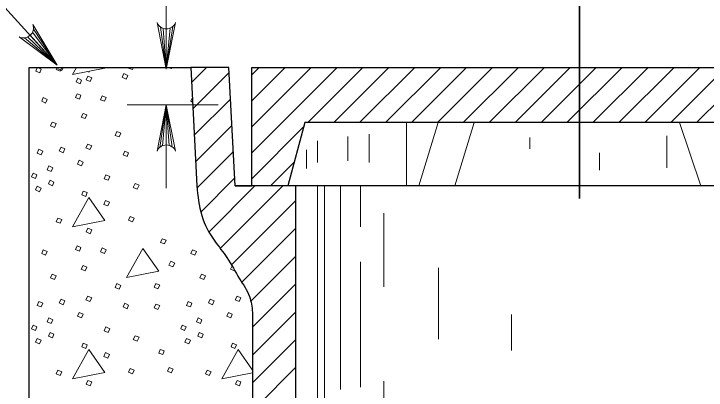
# Model space of a CAD drawing. Extents: x 1036.7 to 1070.7, y 883.9 to 905.9.
# Drawn here: x 1058.21 to 1060.853, y 902.659 to 904.093 of the extents above; entities that cross this region are included whole.
import ezdxf

# ---------------------------------------------------------------- set-up
doc = ezdxf.new("R2010")
doc.units = 0
doc.header["$LTSCALE"] = 0.062
doc.layers.add('1', color=7, linetype='Continuous', lineweight=13)

msp = doc.modelspace()

# ---------------------------------------------------------------- linework, layer by layer
at = {"layer": '1'}
for p, q in [((1058.79225, 904.63175), (1058.79225, 903.88242)), ((1058.37525, 903.8975), (1058.131, 904.16733)), ((1058.76975, 904.04267), (1058.79225, 903.88242)), ((1058.817, 904.0445), (1058.79225, 903.88242)), ((1058.28133, 904.02292), (1058.37525, 903.8975)), ((1058.285, 904.03442), (1058.37525, 903.8975)), ((1058.78092, 904.03725), (1058.79225, 903.88242)), ((1058.80658, 904.03842), (1058.79225, 903.88242)), ((1058.79225, 904.03558), (1058.79225, 903.88242)), ((1058.25117, 904.00142), (1058.37525, 903.8975)), ((1058.26308, 904.00475), (1058.37525, 903.8975)), ((1058.27258, 904.01117), (1058.37525, 903.8975)), ((1058.88833, 903.83133), (1058.94592, 903.88892)), ((1059.11825, 903.86008), (1059.14708, 903.88892)), ((1059.11825, 903.76117), (1059.246, 903.88892)), ((1059.11825, 903.66217), (1059.34492, 903.88892)), ((1059.11825, 903.56325), (1059.44392, 903.88892)), ((1059.33225, 903.67833), (1059.54283, 903.88892)), ((1059.43125, 903.67833), (1059.64183, 903.88892)), ((1059.53017, 903.67833), (1059.74075, 903.88892)), ((1059.62917, 903.67833), (1059.83975, 903.88892)), ((1059.72808, 903.67833), (1059.93867, 903.88892)), ((1059.82708, 903.67833), (1060.03758, 903.88892)), ((1059.926, 903.67833), (1060.13658, 903.88892)), ((1060.025, 903.67833), (1060.2355, 903.88892)), ((1060.12392, 903.67833), (1060.3345, 903.88892)), ((1060.22283, 903.67833), (1060.43342, 903.88892)), ((1060.32175, 903.67833), (1060.53233, 903.88892)), ((1060.42067, 903.67833), (1060.63125, 903.88892)), ((1060.51967, 903.67833), (1060.73025, 903.88892)), ((1060.61858, 903.67833), (1060.82917, 903.88892)), ((1060.71758, 903.67833), (1060.92808, 903.88892)), ((1060.8165, 903.67833), (1061.02708, 903.88892)), ((1058.89367, 903.73067), (1059.03192, 903.86883)), ((1058.899, 903.63), (1059.03725, 903.76817)), ((1058.99025, 903.74633), (1058.64275, 903.74633)), ((1058.76742, 903.58417), (1058.79225, 903.74633)), ((1058.77783, 903.59033), (1058.79225, 903.74633)), ((1058.79225, 903.74633), (1058.79225, 903.428)), ((1058.79225, 903.59317), (1058.79225, 903.74633)), ((1058.8035, 903.5915), (1058.79225, 903.74633)), ((1058.81467, 903.58608), (1058.79225, 903.74633)), ((1059.70967, 903.67833), (1059.70967, 903.43767)), ((1059.75642, 903.43767), (1059.83025, 903.67833)), ((1059.893, 903.43767), (1059.96683, 903.67833)), ((1060.83225, 903.43767), (1060.75067, 903.67833)), ((1058.90433, 903.52925), (1059.0425, 903.66742)), ((1059.11825, 903.46433), (1059.31725, 903.66325)), ((1059.48567, 903.53233), (1059.48567, 903.62558)), ((1059.567, 903.5265), (1059.567, 903.63392)), ((1060.17933, 903.57792), (1060.17933, 903.62183)), ((1060.70333, 903.50575), (1060.70333, 903.62858)), ((1059.3695, 903.5265), (1059.3695, 903.6085)), ((1058.9105, 903.42942), (1059.04783, 903.56675)), ((1059.32708, 903.50292), (1059.32708, 903.57458)), ((1060.446, 903.49692), (1060.446, 903.56383)), ((1059.1905, 903.43767), (1059.28025, 903.52733)), ((1058.92525, 903.33817), (1059.05317, 903.46617)), ((1058.9545, 903.26133), (1059.13075, 903.43767)), ((1058.99825, 903.19917), (1059.23675, 903.43767)), ((1059.369, 903.43767), (1059.369, 901.56242)), ((1059.39583, 903.43767), (1059.39583, 901.55917)), ((1059.45767, 903.43767), (1059.45767, 902.6615)), ((1059.53358, 903.43767), (1059.53358, 903.28183)), ((1059.04092, 903.13583), (1059.287, 903.38183)), ((1059.62325, 903.33333), (1059.62325, 903.05308)), ((1059.081, 903.06983), (1059.287, 903.27583)), ((1059.11342, 902.99633), (1059.287, 903.16992)), ((1059.53358, 903.1475), (1059.53358, 902.67008)), ((1059.83183, 903.12458), (1059.83183, 902.85308)), ((1059.12142, 902.89833), (1059.287, 903.06383)), ((1059.12142, 902.79225), (1059.287, 902.95783)), ((1060.11042, 902.94733), (1060.11042, 902.81017)), ((1059.12142, 902.68625), (1059.287, 902.85183)), ((1059.12142, 902.7345), (1059.06625, 902.81308)), ((1059.12142, 902.58025), (1059.287, 902.74583)), ((1059.62325, 902.69292), (1059.62325, 902.33842))]:
    msp.add_line(p, q, dxfattribs=at)
at = {"layer": '1', "lineweight": 25}
for p, q in [((1058.88533, 903.88892), (1058.90917, 903.43767)), ((1059.05467, 903.43767), (1059.11825, 903.43767)), ((1061.43233, 903.43767), (1059.287, 903.43767)), ((1059.12142, 902.95508), (1059.12142, 901.57))]:
    msp.add_line(p, q, dxfattribs=at)
at = {"layer": '1', "lineweight": 35}
msp.add_lwpolyline([(1060.36958, 903.38917), (1060.36958, 904.23825), (1060.56942, 904.23825)], dxfattribs=at)
at = {"layer": '1'}
for points in [[(1058.28292, 904.05258), (1058.37525, 903.8975), (1058.23033, 904.00508)], [(1058.82758, 904.05942), (1058.79225, 903.88242), (1058.75683, 904.05942)], [(1058.30175, 903.88892), (1058.31517, 903.88267), (1058.30917, 903.86867), (1058.29417, 903.87467), (1058.29983, 903.88892)], [(1058.3925, 903.88892), (1058.39358, 903.8885), (1058.38658, 903.8745), (1058.37158, 903.8805), (1058.37583, 903.88892)], [(1058.39892, 903.88892), (1058.39317, 903.87667), (1058.37817, 903.88367), (1058.38083, 903.88892)], [(1058.44983, 903.88892), (1058.43458, 903.8615), (1058.5575, 903.8855), (1058.55508, 903.88892)], [(1058.49525, 903.88892), (1058.49508, 903.88867), (1058.49458, 903.88892)], [(1058.49525, 903.88892), (1058.49508, 903.88867), (1058.49458, 903.88892)], [(1058.667, 903.88892), (1058.66342, 903.8805), (1058.64842, 903.8865), (1058.64942, 903.88892)], [(1058.81358, 903.88892), (1058.81133, 903.8845), (1058.80025, 903.88892)], [(1058.49758, 903.87142), (1058.49742, 903.87117), (1058.49692, 903.87142)], [(1058.89233, 903.75683), (1058.88633, 903.75958), (1058.8915, 903.77167)], [(1058.75683, 903.56933), (1058.79225, 903.74633), (1058.82758, 903.56933)], [(1059.05308, 903.1155), (1059.05225, 903.11392), (1059.03725, 903.11992), (1059.04325, 903.132)], [(1059.06625, 902.81308), (1059.00425, 902.70217), (1059.12142, 902.725)]]:
    msp.add_lwpolyline(points, dxfattribs=at)
at = {"layer": '1', "lineweight": 25}
for points in [[(1058.26842, 901.56133), (1058.26842, 903.88892), (1058.88533, 903.88892)], [(1059.287, 901.57142), (1059.287, 903.43767), (1059.05467, 903.43767), (1059.03083, 903.88892), (1058.88533, 903.88892)], [(1059.11825, 903.43767), (1059.11825, 903.88892), (1061.62092, 903.88892), (1061.62092, 903.43767)], [(1061.47483, 903.43767), (1061.3985, 903.67833), (1059.32133, 903.67833), (1059.25583, 903.43767)]]:
    msp.add_lwpolyline(points, dxfattribs=at)
at = {"layer": '1'}
for points in [[(1058.63033, 903.86517), (1058.64533, 903.85817), (1058.63933, 903.84417), (1058.62433, 903.85117)], [(1058.45408, 903.84767), (1058.46908, 903.84067), (1058.46308, 903.82667), (1058.44817, 903.83367)], [(1058.4925, 903.8555), (1058.5075, 903.8495), (1058.5015, 903.8345), (1058.4865, 903.8415)], [(1058.4515, 903.7885), (1058.4665, 903.7825), (1058.4605, 903.76758), (1058.4455, 903.7745)], [(1058.5475, 903.7805), (1058.5625, 903.7735), (1058.5565, 903.75958), (1058.5415, 903.76558)], [(1058.32258, 903.7735), (1058.33758, 903.76658), (1058.33158, 903.75258), (1058.31658, 903.75958)], [(1058.4745, 903.71358), (1058.4895, 903.70758), (1058.4825, 903.69358), (1058.4675, 903.69958)], [(1058.35658, 903.68058), (1058.37158, 903.67458), (1058.36558, 903.65958), (1058.35058, 903.66658)], [(1058.6035, 903.64458), (1058.6185, 903.63758), (1058.6125, 903.62367), (1058.5975, 903.62958)], [(1058.4925, 903.59667), (1058.5075, 903.58967), (1058.5005, 903.57567), (1058.4855, 903.58267)], [(1058.30558, 903.57667), (1058.32058, 903.56967), (1058.31458, 903.55567), (1058.29958, 903.56167)], [(1058.39058, 903.58467), (1058.40558, 903.57867), (1058.39858, 903.56367), (1058.38358, 903.57067)], [(1058.63342, 903.56967), (1058.64842, 903.56267), (1058.64242, 903.54867), (1058.62742, 903.55567)], [(1058.34358, 903.51367), (1058.35858, 903.50667), (1058.35258, 903.49267), (1058.33758, 903.49867)], [(1058.4595, 903.53467), (1058.4745, 903.52767), (1058.4685, 903.51367), (1058.4535, 903.52067)], [(1058.28358, 903.48567), (1058.29858, 903.47975), (1058.29258, 903.46575), (1058.27758, 903.47175)], [(1058.5615, 903.47975), (1058.5765, 903.47275), (1058.5705, 903.45875), (1058.5555, 903.46475)], [(1058.29958, 903.43575), (1058.31458, 903.42875), (1058.30858, 903.41475), (1058.29358, 903.42175)], [(1058.34858, 903.45875), (1058.36358, 903.45175), (1058.35758, 903.43775), (1058.34258, 903.44475)], [(1058.67342, 903.44575), (1058.68842, 903.43975), (1058.68142, 903.42475), (1058.66642, 903.43175)], [(1058.4755, 903.41775), (1058.4905, 903.41175), (1058.4845, 903.39675), (1058.4695, 903.40375)], [(1058.4965, 903.39275), (1058.43458, 903.28183), (1058.5575, 903.30583)], [(1058.5605, 903.38175), (1058.5755, 903.37475), (1058.5685, 903.36075), (1058.5535, 903.36675)], [(1058.37858, 903.31483), (1058.39358, 903.30883), (1058.38658, 903.29483), (1058.37158, 903.30083)], [(1058.65442, 903.32083), (1058.66942, 903.31483), (1058.66342, 903.30083), (1058.64842, 903.30683)], [(1058.4925, 903.27583), (1058.5075, 903.26983), (1058.5015, 903.25483), (1058.4865, 903.26183)], [(1058.77642, 903.23583), (1058.79142, 903.22983), (1058.78542, 903.21583), (1058.77042, 903.22183)], [(1058.4515, 903.20883), (1058.4665, 903.20283), (1058.4605, 903.18792), (1058.4455, 903.19483)], [(1058.5475, 903.20083), (1058.5625, 903.19383), (1058.5565, 903.17992), (1058.5415, 903.18592)], [(1058.70242, 903.19883), (1058.64042, 903.08792), (1058.76342, 903.11192)], [(1058.32258, 903.19383), (1058.33758, 903.18692), (1058.33158, 903.17292), (1058.31658, 903.17992)], [(1058.89233, 903.19383), (1058.90733, 903.18692), (1058.90133, 903.17292), (1058.88633, 903.17992)], [(1058.80933, 903.14992), (1058.82433, 903.14292), (1058.81733, 903.12892), (1058.80233, 903.13492)], [(1058.4745, 903.13392), (1058.4895, 903.12792), (1058.4825, 903.11392), (1058.4675, 903.11992)], [(1058.35658, 903.10092), (1058.37158, 903.09492), (1058.36558, 903.07992), (1058.35058, 903.08692)], [(1058.92633, 903.10092), (1058.94133, 903.09492), (1058.93533, 903.07992), (1058.92033, 903.08692)], [(1058.6035, 903.06492), (1058.6185, 903.05792), (1058.6125, 903.044), (1058.5975, 903.04992)], [(1058.75242, 903.06492), (1058.76742, 903.05892), (1058.76042, 903.045), (1058.74542, 903.05092)], [(1058.4925, 903.017), (1058.5075, 903.01), (1058.5005, 902.996), (1058.4855, 903.003)], [(1059.06225, 903.017), (1059.07725, 903.01), (1059.07025, 902.996), (1059.05525, 903.003)], [(1058.30558, 902.997), (1058.32058, 902.99), (1058.31458, 902.976), (1058.29958, 902.982)], [(1058.39058, 903.005), (1058.40558, 902.999), (1058.39858, 902.984), (1058.38358, 902.991)], [(1058.63342, 902.99), (1058.64842, 902.983), (1058.64242, 902.969), (1058.62742, 902.976)], [(1058.75242, 902.987), (1058.76742, 902.981), (1058.76042, 902.966), (1058.74542, 902.973)], [(1058.87533, 902.997), (1058.89033, 902.99), (1058.88433, 902.976), (1058.86933, 902.982)], [(1058.96033, 903.005), (1058.97525, 902.999), (1058.96833, 902.984), (1058.95333, 902.991)], [(1058.34358, 902.934), (1058.35858, 902.927), (1058.35258, 902.913), (1058.33758, 902.919)], [(1058.4595, 902.955), (1058.4745, 902.948), (1058.4685, 902.934), (1058.4535, 902.941)], [(1058.91333, 902.934), (1058.92833, 902.927), (1058.92233, 902.913), (1058.90733, 902.919)], [(1059.02925, 902.955), (1059.04425, 902.948), (1059.03825, 902.934), (1059.02325, 902.941)], [(1058.28358, 902.906), (1058.29858, 902.90008), (1058.29258, 902.88608), (1058.27758, 902.89208)], [(1058.85333, 902.906), (1058.86833, 902.90008), (1058.86233, 902.88608), (1058.84733, 902.89208)], [(1058.34858, 902.87908), (1058.36358, 902.87208), (1058.35758, 902.85808), (1058.34258, 902.86508)], [(1058.5615, 902.90008), (1058.5765, 902.89308), (1058.5705, 902.87908), (1058.5555, 902.88508)], [(1058.91833, 902.87908), (1058.93333, 902.87208), (1058.92733, 902.85808), (1058.91233, 902.86508)], [(1058.29958, 902.85608), (1058.31458, 902.84908), (1058.30858, 902.83508), (1058.29358, 902.84208)], [(1058.67342, 902.86608), (1058.68842, 902.86008), (1058.68142, 902.84508), (1058.66642, 902.85208)], [(1058.86933, 902.85608), (1058.88433, 902.84908), (1058.87833, 902.83508), (1058.86333, 902.84208)], [(1058.4755, 902.83808), (1058.4905, 902.83208), (1058.4845, 902.81708), (1058.4695, 902.82408)], [(1059.04525, 902.83808), (1059.06025, 902.83208), (1059.05425, 902.81708), (1059.03925, 902.82408)], [(1058.4965, 902.81308), (1058.43458, 902.70217), (1058.5575, 902.72617)], [(1058.5605, 902.80208), (1058.5755, 902.79508), (1058.5685, 902.78108), (1058.5535, 902.78708)], [(1058.76942, 902.81408), (1058.78442, 902.80808), (1058.77842, 902.79408), (1058.76342, 902.80008)], [(1058.37858, 902.73517), (1058.39358, 902.72917), (1058.38658, 902.71517), (1058.37158, 902.72117)], [(1058.65442, 902.74117), (1058.66942, 902.73517), (1058.66342, 902.72117), (1058.64842, 902.72717)], [(1058.80333, 902.74517), (1058.81833, 902.73917), (1058.81133, 902.72517), (1058.79642, 902.73117)], [(1058.94833, 902.73517), (1058.96333, 902.72917), (1058.95633, 902.71517), (1058.94133, 902.72117)], [(1058.4925, 902.69617), (1058.5075, 902.69017), (1058.5015, 902.67517), (1058.4865, 902.68217)], [(1059.06225, 902.69617), (1059.07725, 902.69017), (1059.07125, 902.67517), (1059.05625, 902.68217)]]:
    msp.add_lwpolyline(points, close=True, dxfattribs=at)
for centre, start, end in [((1058.247, 904.03942), 244.16946, 19.99559), ((1058.79217, 904.07369), 202.08782, 337.91395), ((1058.79225, 903.55501), 22.08782, 157.91395)]:
    msp.add_arc(centre, 0.0382, start, end, dxfattribs=at)
at = {"layer": '1', "lineweight": 25}
msp.add_spline([(1058.90917, 903.43767), (1058.92758, 903.324), (1058.97742, 903.2265), (1059.02383, 903.16425), (1059.072, 903.08325), (1059.10967, 903.01567), (1059.12142, 902.95508)], degree=3, dxfattribs=at)

doc.saveas('drawing.dxf')
